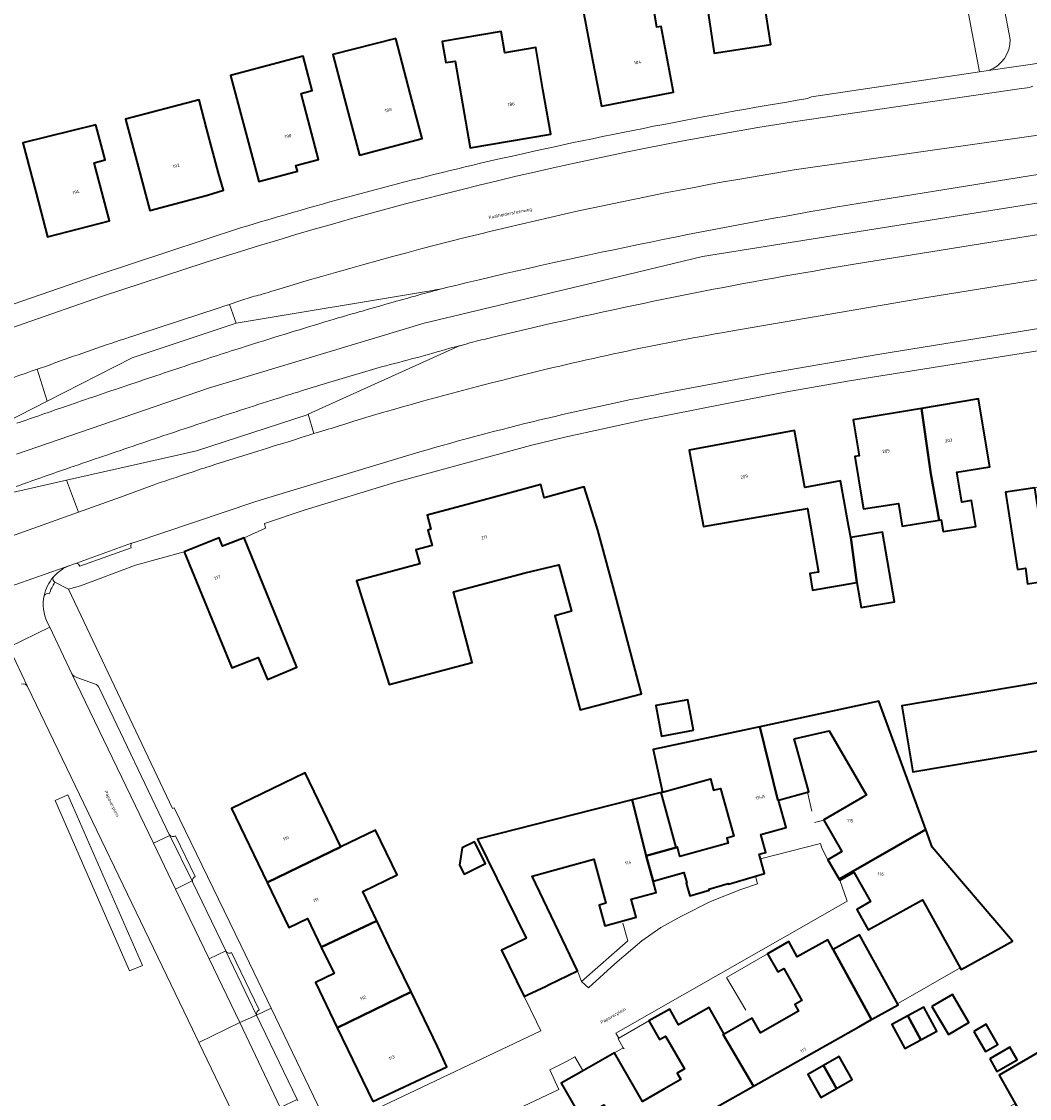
# Model space of a CAD drawing. Header units: metres. Extents: x 197700 to 204338, y 317132 to 325229.
# Tile 281 of 656: x 200141 to 200252, y 319517 to 319636. Entities that reach past the tile are written whole.
import ezdxf
from ezdxf.enums import TextEntityAlignment as Align

# ---------------------------------------------------------------- set-up
doc = ezdxf.new("R2010")
doc.units = ezdxf.units.M
for name, color, linetype, lineweight in [('B-WE-GR-BEPLANTING_CULTUUR_HEESTERS-GV', 90, 'Continuous', 18), ('B-WE-GR-GRAS-GV', 60, 'Continuous', 13), ('B-WE-IE-TERREINAFSCHEIDING_KUNSTMATIG_HEKWERK-G', 20, 'IE-TERREINAFSCHEIDING-KUNSTMATIG', 18), ('B-WE-IE-TERREINAFSCHEIDING_KUNSTMATIG_MUUR-G', 90, 'IE-TERREINAFSCHEIDING-KUNSTMATIG-DICHT', 18), ('B-WE-OG-BEBOUWING-GV', 7, 'Continuous', 35), ('B-WE-OG-BEBOUWING-T18', 10, 'Continuous', 18), ('B-WE-OG-TERREIN_CULTUURSCHEIDING-GV', 7, 'Continuous', 18), ('B-WE-OG-TERREIN_ERF-GV', 7, 'Continuous', 18), ('B-WE-OG-TOPOGRAFIE-T18', 10, 'Continuous', 18), ('B-WE-VH-VERHARDING_ASFALT-GV', 252, 'Continuous', 18), ('B-WE-VH-VERHARDING_BETONSTRAATSTEEN-GV', 252, 'Continuous', 18), ('B-WE-VH-VERHARDING_OPEN-GV', 252, 'Continuous', 18), ('B-WE-VH-VERHARDING_TEGEL-GV', 252, 'Continuous', 18)]:
    doc.layers.add(name, color=color, linetype=linetype, lineweight=lineweight)
doc.styles.add('NLCS-ISO-M200-T18', font='NLCS-ISO.ttf', dxfattribs={"height": 0.36})
doc.linetypes.add('IE-TERREINAFSCHEIDING-KUNSTMATIG', pattern='A,4,[82,NLCS.SHX,S=0.75,R=90,X=0,Y=0],4,-2', length=10)
doc.linetypes.add('IE-TERREINAFSCHEIDING-KUNSTMATIG-DICHT', pattern='A,8,-1,[82,NLCS.SHX,S=0.75,R=90,X=0,Y=0],-1', length=10)

msp = doc.modelspace()

# ---------------------------------------------------------------- linework, layer by layer
at = {"layer": 'B-WE-GR-BEPLANTING_CULTUUR_HEESTERS-GV'}
msp.add_lwpolyline([(200144.292, 319550.347), (200152.541, 319531.505), (200153.959, 319532.127), (200145.711, 319550.968)], close=True, dxfattribs=at)
at = {"layer": 'B-WE-GR-GRAS-GV'}
msp.add_lwpolyline([(200141.265, 319562.951, 0.3728049), (200140.591, 319563.212)], format="xyb", dxfattribs=at)
msp.add_lwpolyline([(200190.462, 319460.612), (200188.767, 319464.136), (200179.701, 319482.993), (200170.839, 319501.457), (200160.179, 319523.616), (200159.478, 319525.074), (200141.265, 319562.951)], dxfattribs=at)
msp.add_lwpolyline([(200144.292, 319550.347), (200145.711, 319550.968), (200153.959, 319532.127), (200152.541, 319531.505)], close=True, dxfattribs=at)
at = {"layer": 'B-WE-IE-TERREINAFSCHEIDING_KUNSTMATIG_HEKWERK-G'}
msp.add_lwpolyline([(200242.865, 319649.982), (200246.489, 319630.886)], dxfattribs=at)
at = {"layer": 'B-WE-IE-TERREINAFSCHEIDING_KUNSTMATIG_MUUR-G'}
for points in [[(200211.302, 319551.234), (200211.437, 319551.271)], [(200227.459, 319551.256), (200227.935, 319549.158)], [(200228.254, 319547.905), (200229.293, 319548.168)], [(200202.477, 319530.339), (200207.601, 319534.829), (200207.069, 319536.801)], [(200223.062, 319533.413), (200218.515, 319530.797), (200220.642, 319527.168)], [(200244.339, 319531.867), (200237.535, 319527.948)], [(200209.93, 319525.982), (200206.624, 319524.084)], [(200206.624, 319524.084), (200206.532, 319524.023), (200207.113, 319523.017)], [(200207.113, 319523.017), (200207.188, 319522.887)]]:
    msp.add_lwpolyline(points, dxfattribs=at)
at = {"layer": 'B-WE-OG-BEBOUWING-GV'}
for points in [[(200216.404, 319637.905), (200217.171, 319632.964), (200223.405, 319633.933), (200222.637, 319638.874), (200221.514, 319646.1), (200215.285, 319645.112)], [(200202.602, 319638.07), (200203.759, 319632.025), (200204.699, 319627.114), (200212.674, 319628.64), (200211.734, 319633.551), (200211.281, 319635.915), (200210.814, 319635.838), (200210.235, 319639.334)], [(200181.961, 319634.595), (200175, 319632.82), (200176.66, 319626.524), (200177.935, 319621.689), (200184.879, 319623.52), (200183.605, 319628.355)], [(200189.349, 319627.404), (200190.199, 319622.477), (200199.083, 319624.011), (200198.233, 319628.938), (200197.434, 319633.567), (200194.002, 319632.998), (200193.617, 319635.347), (200187.092, 319634.264), (200187.477, 319631.916), (200188.54, 319632.092)], [(200165.524, 319623.611), (200166.808, 319618.779), (200171.08, 319619.914), (200170.921, 319620.532), (200173.435, 319621.213), (200171.512, 319628.512), (200172.715, 319628.85), (200171.725, 319632.619), (200163.697, 319630.486)], [(200162.36, 319619.679), (200161.092, 319624.504), (200160.222, 319627.813), (200152.081, 319625.672), (200153.474, 319620.415), (200154.755, 319615.582), (200161.155, 319617.279), (200162.918, 319617.803)], [(200148.811, 319625.036), (200140.728, 319623.056), (200142.193, 319617.477), (200143.463, 319612.641), (200150.302, 319614.437), (200148.621, 319620.84), (200149.83, 319621.158)], [(200247.178, 319589.85), (200246.358, 319594.746), (200240.058, 319593.691), (200241.113, 319586.476), (200242.016, 319581.332), (200242.254, 319581.37), (200242.463, 319580.071), (200246.074, 319580.653), (200245.613, 319583.511), (200244.528, 319583.336), (200243.993, 319586.655), (200247.616, 319587.239)], [(200233.531, 319583.443), (200233.676, 319582.574), (200237.526, 319583.196), (200237.933, 319580.673), (200242.016, 319581.332), (200241.113, 319586.476), (200240.058, 319593.691), (200232.526, 319592.429), (200233.19, 319588.462), (200232.705, 319588.374)], [(200232.925, 319574.441), (200232.261, 319579.423), (200232.015, 319580.763), (200231.109, 319585.68), (200227.172, 319584.955), (200226.025, 319591.264), (200214.4, 319589.067), (200215.328, 319584.154), (200215.991, 319580.642), (200219.977, 319581.326), (200227.484, 319582.612), (200228.688, 319575.593), (200227.712, 319575.426), (200228.025, 319573.6)], [(200206.36, 319572.612), (200204.296, 319580.247), (200202.778, 319585.011), (200198.368, 319583.82), (200197.977, 319585.268), (200194.346, 319584.288), (200190.269, 319583.188), (200185.425, 319581.88), (200185.842, 319580.335), (200185.514, 319580.247), (200185.979, 319578.522), (200184.192, 319578.04), (200184.601, 319576.525), (200177.635, 319574.647), (200181.228, 319563.155), (200190.386, 319565.592), (200188.323, 319573.424), (200196.248, 319575.504), (200199.99, 319576.404), (200201.376, 319571.268), (200199.524, 319570.772), (200202.35, 319560.368), (200209.104, 319562.129)], [(200250.673, 319575.888), (200251.566, 319576.031), (200251.809, 319574.29), (200254.194, 319574.661), (200252.596, 319584.925), (200249.346, 319584.42)], [(200232.261, 319579.423), (200232.925, 319574.441), (200233.398, 319571.678), (200234.88, 319571.932), (200237.092, 319572.311), (200235.769, 319580.025)], [(200158.559, 319577.843), (200163.839, 319565.019), (200166.741, 319566.153), (200167.793, 319563.71), (200171.036, 319565.106), (200165.185, 319579.388), (200162.821, 319578.473), (200162.432, 319579.386)], [(200257.264, 319556.573), (200256.045, 319563.866), (200237.888, 319560.83), (200239.108, 319553.537)], [(200214.863, 319558.11), (200214.255, 319561.488), (200210.708, 319560.85), (200211.315, 319557.473)], [(200226.014, 319557.158), (200229.877, 319558.067), (200233.989, 319550.925), (200233.602, 319550.703), (200229.265, 319548.216), (200229.293, 319548.168), (200231.283, 319544.696), (200229.731, 319543.806), (200230.958, 319541.666), (200240.541, 319547.162), (200235.347, 319561.315), (200222.186, 319558.508), (200224.204, 319550.371), (200224.282, 319550.392), (200227.459, 319551.256), (200227.609, 319551.297), (200226.295, 319556.124)], [(200222.271, 319543.902), (200222.132, 319544.408), (200222.865, 319544.609), (200222.321, 319546.586), (200225.108, 319547.352), (200224.282, 319550.392), (200224.204, 319550.371), (200222.186, 319558.508), (200210.429, 319556.001), (200211.437, 319551.271), (200216.75, 319552.731), (200217.094, 319551.477), (200217.866, 319551.689), (200219.314, 319546.414), (200218.543, 319546.203), (200218.702, 319545.624), (200213.369, 319544.16), (200213.086, 319545.191), (200212.97, 319545.159), (200209.643, 319544.245), (200210.414, 319541.44), (200213.81, 319542.373), (200214.15, 319541.249), (200214.044, 319541.217), (200214.472, 319539.8), (200216.607, 319540.444), (200216.575, 319540.549), (200218.71, 319541.193), (200218.742, 319541.088), (200221.72, 319541.987), (200222.715, 319542.287)], [(200167.744, 319541.296), (200175.889, 319545.243), (200171.945, 319553.391), (200168.304, 319551.633), (200163.801, 319549.458)], [(200209.643, 319544.245), (200212.97, 319545.159), (200211.302, 319551.234), (200208.104, 319550.421)], [(200196.536, 319528.865), (200198.573, 319529.843), (200198.834, 319529.968), (200202.051, 319531.513), (200197.023, 319541.985), (200203.859, 319543.862), (200205.196, 319538.993), (200204.425, 319538.781), (200205.053, 319536.494), (200208.524, 319537.447), (200207.979, 319539.433), (200210.756, 319540.196), (200210.414, 319541.44), (200209.643, 319544.245), (200208.104, 319550.421), (200191.01, 319546.078), (200196.387, 319535.116), (200196.265, 319535.058), (200193.915, 319533.93), (200193.64, 319533.798), (200196.151, 319528.68)], [(200175.889, 319545.243), (200167.744, 319541.296), (200170.144, 319536.327), (200172.197, 319537.318), (200173.73, 319534.15), (200179.849, 319537.062), (200178.318, 319540.28), (200182.125, 319542.123), (200179.726, 319547.078)], [(200244.339, 319531.867), (200244.451, 319531.665), (200248.865, 319534.103), (200250.122, 319534.798), (200241.266, 319545.186), (200240.541, 319547.162), (200230.958, 319541.666), (200231.038, 319541.527), (200232.586, 319542.415), (200234.43, 319539.199), (200232.921, 319538.305), (200234.174, 319536.038), (200240.195, 319539.366)], [(200189.013, 319543.193), (200189.509, 319542.195), (200191.874, 319543.37), (200190.672, 319545.791), (200189.305, 319545.111)], [(200179.849, 319537.062), (200173.73, 319534.15), (200175.148, 319531.221), (200173.074, 319530.233), (200175.49, 319525.223), (200183.646, 319529.217), (200181.247, 319534.173)], [(200221.51, 319518.774), (200233.14, 319525.343), (200234.547, 319526.127), (200230.292, 319533.886), (200229.702, 319534.946), (200226.319, 319533.062), (200225.399, 319534.752), (200223.062, 319533.413), (200224.192, 319531.416), (200224.843, 319531.785), (200226.858, 319528.227), (200226.077, 319527.785), (200226.494, 319527.047), (200222.285, 319524.663), (200221.362, 319526.295), (200218.255, 319524.535), (200218.15, 319524.473)], [(200230.292, 319533.886), (200234.547, 319526.127), (200237.508, 319527.775), (200233.204, 319535.507)], [(200179.423, 319517.067), (200187.604, 319520.924), (200186.57, 319523.175), (200183.646, 319529.217), (200175.49, 319525.223)], [(200241.232, 319527.592), (200243.04, 319524.49), (200245.31, 319525.813), (200243.502, 319528.915)], [(200221.51, 319518.774), (200218.15, 319524.473), (200218.255, 319524.535), (200216.594, 319527.468), (200213.221, 319525.569), (200212.253, 319527.291), (200209.93, 319525.982), (200211.113, 319523.927), (200211.768, 319524.304), (200213.859, 319520.674), (200213.071, 319520.221), (200213.474, 319519.521), (200211.576, 319518.428), (200209.232, 319517.079), (200206.135, 319522.458), (200202.772, 319520.535), (200200.247, 319519.091), (200202.44, 319515.258), (200204.964, 319516.703), (200208.109, 319511.205)], [(200239.996, 319523.905), (200241.765, 319524.863), (200240.33, 319527.515), (200238.562, 319526.558)], [(200238.562, 319526.558), (200236.793, 319525.601), (200238.228, 319522.948), (200239.996, 319523.905)], [(200245.872, 319524.833), (200247.146, 319522.614), (200248.496, 319523.388), (200247.221, 319525.608)], [(200262.583, 319513.632), (200260.072, 319517.955), (200258.122, 319521.312), (200256.305, 319524.44), (200248.651, 319519.994), (200250.442, 319516.873), (200254.873, 319509.154)], [(200247.611, 319521.805), (200248.418, 319520.398), (200250.635, 319521.671), (200249.828, 319523.078)], [(200230.688, 319518.517), (200232.422, 319519.508), (200230.971, 319522.045), (200229.237, 319521.054)], [(200229.237, 319521.054), (200227.503, 319520.062), (200228.954, 319517.526), (200230.688, 319518.517)]]:
    msp.add_lwpolyline(points, close=True, dxfattribs=at)
at = {"layer": 'B-WE-OG-TERREIN_CULTUURSCHEIDING-GV'}
for points in [[(200233.304, 319616.381), (200340.805, 319633.726), (200340.369, 319636.293), (200225.997, 319620.053), (200219.766, 319619.008)], [(200342.545, 319622.335), (200341.725, 319627.202), (200320.566, 319623.783), (200232.646, 319609.62)], [(200218.771, 319602.183), (200240.647, 319605.968), (200294.112, 319614.579), (200305.526, 319616.413), (200320.629, 319618.853), (200331.709, 319620.643), (200342.545, 319622.335)], [(200186.837, 319606.884), (200187.023, 319606.923), (200187.208, 319606.963), (200187.544, 319607.038), (200187.88, 319607.115)], [(200188.86, 319607.356), (200189.838, 319607.603)], [(200164.278, 319605.436), (200163.588, 319605.195), (200164.305, 319603.099), (200185.796, 319606.686)], [(200166.096, 319606.019), (200165.635, 319605.868), (200165.173, 319605.719)], [(200169.048, 319606.882), (200168.136, 319606.611)], [(200197.205, 319602.63), (200192.706, 319601.566), (200191.726, 319601.318)], [(200189.441, 319600.721), (200188.817, 319600.519), (200172.275, 319593.042), (200172.909, 319590.902), (200174.143, 319591.283)], [(200133.729, 319594.973), (200124.125, 319591.477), (200125.741, 319586.878), (200133.657, 319589.798), (200135.554, 319590.462), (200143.427, 319594.495), (200142.312, 319598.026), (200141.637, 319597.793), (200141.089, 319597.601)], [(200176.782, 319592.093), (200177.201, 319592.232)]]:
    msp.add_lwpolyline(points, dxfattribs=at)
for points in [[(200219.766, 319619.008, 0.0295441), (200169.048, 319606.882)], [(200189.838, 319607.603, -0.0168326), (200233.304, 319616.381)], [(200232.646, 319609.62, 0.0167487), (200197.205, 319602.63)], [(200187.88, 319607.115, 0.0052843), (200188.86, 319607.356)], [(200167.022, 319606.257, 0.0152234), (200166.096, 319606.019)], [(200168.136, 319606.611, -0.0145999), (200167.022, 319606.257)], [(200185.796, 319606.686, -0.0082984), (200186.837, 319606.884)], [(200165.173, 319605.719, 0.0074315), (200164.278, 319605.436)], [(200191.726, 319601.318, 0.0222847), (200189.441, 319600.721)], [(200194.897, 319597.104, -0.0192289), (200218.771, 319602.183)], [(200141.089, 319597.601, -0.0058888), (200139.519, 319597.038)], [(200177.201, 319592.232, -0.0139054), (200194.897, 319597.104)], [(200174.143, 319591.283, 0.004742), (200176.782, 319592.093)]]:
    msp.add_lwpolyline(points, format="xyb", dxfattribs=at)
msp.add_lwpolyline([(200132.86, 319582.566), (200127.555, 319580.584), (200129.237, 319575.921), (200146.882, 319582.221), (200145.558, 319585.751), (200135.352, 319583.436), (200134.104, 319583.005)], close=True, dxfattribs=at)
at = {"layer": 'B-WE-OG-TERREIN_ERF-GV'}
for points in [[(200249.89, 319634.469), (200243.507, 319667.92), (200236.316, 319698.033), (200234.336, 319705), (200231.825, 319711.119), (200228.35, 319718.522), (200205.654, 319766.867), (200203.085, 319772.34), (200198.38, 319780.34), (200194.016, 319785.896), (200189.897, 319790.665), (200132.483, 319853.581)], [(200227.464, 319627.936), (200227.912, 319628.149), (200246.489, 319630.886), (200247.49, 319631.033)], [(200068.207, 319596.779), (200072.517, 319597.507), (200072.68, 319597.535), (200072.553, 319598.29), (200076.362, 319598.933), (200077.445, 319592.522), (200079.765, 319593.287), (200081.075, 319589.551), (200082.729, 319584.832), (200133.667, 319603.133), (200148.728, 319608.363), (200164.784, 319613.633)], [(200270.298, 319602.81), (200232.129, 319596.725), (200225.198, 319595.537), (200218.198, 319594.152), (200209.428, 319592.427), (200200.648, 319590.504), (200196.839, 319589.604), (200181.97, 319585.545), (200171.841, 319582.45), (200167.447, 319580.98), (200167.542, 319580.438), (200165.185, 319579.388), (200171.036, 319565.106), (200167.793, 319563.71), (200166.741, 319566.153), (200163.839, 319565.019), (200158.559, 319577.843), (200153.199, 319576.355), (200147.098, 319574.079), (200145.779, 319573.701), (200157.267, 319549.452), (200157.473, 319549.531), (200164.828, 319534.365), (200168.191, 319527.382), (200174.747, 319513.766)], [(200179.835, 319516.259), (200197.977, 319524.878), (200197.501, 319525.867), (200196.151, 319528.68), (200193.64, 319533.798), (200193.915, 319533.93), (200196.265, 319535.058), (200196.387, 319535.116), (200191.01, 319546.078), (200208.104, 319550.421), (200211.302, 319551.234), (200212.97, 319545.159), (200213.086, 319545.191), (200213.369, 319544.16), (200218.702, 319545.624), (200218.543, 319546.203), (200219.314, 319546.414), (200217.866, 319551.689), (200217.094, 319551.477), (200216.75, 319552.731), (200211.437, 319551.271), (200210.429, 319556.001), (200222.186, 319558.508), (200235.347, 319561.315), (200240.541, 319547.162), (200241.266, 319545.186), (200250.122, 319534.798), (200248.865, 319534.103), (200244.451, 319531.665), (200244.339, 319531.867), (200240.195, 319539.366), (200234.174, 319536.038), (200232.921, 319538.305), (200234.43, 319539.199), (200232.586, 319542.415), (200231.038, 319541.527), (200231.871, 319539.212), (200228.402, 319537.232), (200206.277, 319524.638), (200206.624, 319524.084), (200206.532, 319524.023), (200207.113, 319523.017), (200206.135, 319522.458), (200209.232, 319517.079), (200211.576, 319518.428), (200213.474, 319519.521), (200213.071, 319520.221), (200213.859, 319520.674), (200211.768, 319524.304), (200211.113, 319523.927), (200209.93, 319525.982), (200212.253, 319527.291), (200213.221, 319525.569), (200216.594, 319527.468), (200218.255, 319524.535), (200221.362, 319526.295), (200222.285, 319524.663), (200226.494, 319527.047), (200226.077, 319527.785), (200226.858, 319528.227), (200224.843, 319531.785), (200224.192, 319531.416), (200223.062, 319533.413), (200225.399, 319534.752), (200226.319, 319533.062), (200229.702, 319534.946), (200230.292, 319533.886), (200233.204, 319535.507), (200237.508, 319527.775), (200234.547, 319526.127), (200233.14, 319525.343)], [(200233.14, 319525.343), (200221.51, 319518.774), (200208.109, 319511.205), (200204.964, 319516.703), (200202.44, 319515.258), (200200.247, 319519.091), (200202.772, 319520.535), (200202.632, 319520.489), (200201.749, 319522.03), (200200.838, 319521.5), (200198.978, 319520.572), (200199.996, 319518.4), (200183.018, 319510.421), (200180.778, 319509.333), (200179.831, 319511.237), (200176.713, 319509.688), (200184.407, 319493.714), (200192.366, 319477.162), (200196.992, 319467.527), (200201.881, 319470.107), (200201.812, 319470.155), (200223.126, 319481.595)]]:
    msp.add_lwpolyline(points, dxfattribs=at)
for points in [[(200222.637, 319638.874), (200223.405, 319633.933), (200217.171, 319632.964), (200216.404, 319637.905), (200215.285, 319645.112), (200221.514, 319646.1)], [(200203.759, 319632.025), (200202.602, 319638.07), (200210.235, 319639.334), (200210.814, 319635.838), (200211.281, 319635.915), (200211.734, 319633.551), (200212.674, 319628.64), (200204.699, 319627.114)], [(200175, 319632.82), (200181.961, 319634.595), (200183.605, 319628.355), (200184.879, 319623.52), (200177.935, 319621.689), (200176.66, 319626.524)], [(200198.233, 319628.938), (200199.083, 319624.011), (200190.199, 319622.477), (200189.349, 319627.404), (200188.54, 319632.092), (200187.477, 319631.916), (200187.092, 319634.264), (200193.617, 319635.347), (200194.002, 319632.998), (200197.434, 319633.567)], [(200171.725, 319632.619), (200172.715, 319628.85), (200171.512, 319628.512), (200173.435, 319621.213), (200170.921, 319620.532), (200171.08, 319619.914), (200166.808, 319618.779), (200165.524, 319623.611), (200163.697, 319630.486)], [(200161.092, 319624.504), (200162.36, 319619.679), (200162.918, 319617.803), (200161.155, 319617.279), (200154.755, 319615.582), (200153.474, 319620.415), (200152.081, 319625.672), (200160.222, 319627.813)], [(200140.728, 319623.056), (200148.811, 319625.036), (200149.83, 319621.158), (200148.621, 319620.84), (200150.302, 319614.437), (200143.463, 319612.641), (200142.193, 319617.477)], [(200240.058, 319593.691), (200246.358, 319594.746), (200247.178, 319589.85), (200247.616, 319587.239), (200243.993, 319586.655), (200244.528, 319583.336), (200245.613, 319583.511), (200246.074, 319580.653), (200242.463, 319580.071), (200242.254, 319581.37), (200242.016, 319581.332), (200237.933, 319580.673), (200237.526, 319583.196), (200233.676, 319582.574), (200233.531, 319583.443), (200232.705, 319588.374), (200233.19, 319588.462), (200232.526, 319592.429)], [(200215.991, 319580.642), (200215.328, 319584.154), (200214.4, 319589.067), (200226.025, 319591.264), (200227.172, 319584.955), (200231.109, 319585.68), (200232.015, 319580.763), (200232.261, 319579.423), (200235.769, 319580.025), (200237.092, 319572.311), (200234.88, 319571.932), (200233.398, 319571.678), (200232.925, 319574.441), (200228.025, 319573.6), (200227.712, 319575.426), (200228.688, 319575.593), (200227.484, 319582.612), (200219.977, 319581.326)], [(200204.296, 319580.247), (200206.36, 319572.612), (200209.104, 319562.129), (200202.35, 319560.368), (200199.524, 319570.772), (200201.376, 319571.268), (200199.99, 319576.404), (200196.248, 319575.504), (200188.323, 319573.424), (200190.386, 319565.592), (200181.228, 319563.155), (200177.635, 319574.647), (200184.601, 319576.525), (200184.192, 319578.04), (200185.979, 319578.522), (200185.514, 319580.247), (200185.842, 319580.335), (200185.425, 319581.88), (200190.269, 319583.188), (200194.346, 319584.288), (200197.977, 319585.268), (200198.368, 319583.82), (200202.778, 319585.011)], [(200252.596, 319584.925), (200255.847, 319585.431), (200257.444, 319575.167), (200254.328, 319574.682), (200254.194, 319574.661), (200251.809, 319574.29), (200251.566, 319576.031), (200250.673, 319575.888), (200249.346, 319584.42)], [(200257.264, 319556.573), (200239.108, 319553.537), (200237.888, 319560.83), (200256.045, 319563.866)], [(200214.863, 319558.11), (200211.315, 319557.473), (200210.708, 319560.85), (200214.255, 319561.488)], [(200233.989, 319550.925), (200229.877, 319558.067), (200226.014, 319557.158), (200226.295, 319556.124), (200227.609, 319551.297), (200227.459, 319551.256), (200224.282, 319550.392), (200225.108, 319547.352), (200222.321, 319546.586), (200222.865, 319544.609), (200222.132, 319544.408), (200222.271, 319543.902), (200228.916, 319545.613), (200229.057, 319545.075), (200229.731, 319543.806), (200231.283, 319544.696), (200229.293, 319548.168), (200229.265, 319548.216), (200233.602, 319550.703)], [(200167.744, 319541.296), (200163.801, 319549.458), (200168.304, 319551.633), (200171.945, 319553.391), (200175.889, 319545.243), (200179.726, 319547.078), (200182.125, 319542.123), (200178.318, 319540.28), (200179.849, 319537.062), (200181.247, 319534.173), (200183.646, 319529.217), (200186.57, 319523.175), (200187.604, 319520.924), (200179.423, 319517.067), (200175.49, 319525.223), (200173.074, 319530.233), (200175.148, 319531.221), (200173.73, 319534.15), (200172.197, 319537.318), (200170.144, 319536.327)], [(200189.305, 319545.111), (200190.672, 319545.791), (200191.874, 319543.37), (200189.509, 319542.195), (200189.013, 319543.193)], [(200202.051, 319531.513), (200202.477, 319530.339), (200203.267, 319529.638), (200206.158, 319532.295), (200209.141, 319534.85), (200211.271, 319536.31), (200213.529, 319537.563), (200216.738, 319539.19), (200220.087, 319540.512), (200221.939, 319541.138), (200221.72, 319541.987), (200218.742, 319541.088), (200218.71, 319541.193), (200216.575, 319540.549), (200216.607, 319540.444), (200214.472, 319539.8), (200214.044, 319541.217), (200214.15, 319541.249), (200213.81, 319542.373), (200210.414, 319541.44), (200210.756, 319540.196), (200207.979, 319539.433), (200208.524, 319537.447), (200205.053, 319536.494), (200204.425, 319538.781), (200205.196, 319538.993), (200203.859, 319543.862), (200197.023, 319541.985)], [(200241.232, 319527.592), (200243.502, 319528.915), (200245.31, 319525.813), (200243.04, 319524.49)], [(200239.996, 319523.905), (200238.228, 319522.948), (200236.793, 319525.601), (200238.562, 319526.558), (200240.33, 319527.515), (200241.765, 319524.863)], [(200245.872, 319524.833), (200247.221, 319525.608), (200248.496, 319523.388), (200247.146, 319522.614)], [(200262.583, 319513.632), (200254.873, 319509.154), (200250.253, 319506.47), (200245.387, 319503.644), (200240.584, 319500.853), (200236.005, 319498.194), (200231.4, 319495.519), (200226.749, 319492.817), (200219.061, 319488.351), (200216.551, 319492.671), (200214.599, 319496.031), (200222.342, 319500.633), (200226.958, 319503.301), (200231.546, 319505.953), (200236.174, 319508.628), (200240.929, 319511.376), (200245.816, 319514.2), (200247.646, 319515.257), (200250.442, 319516.873), (200248.651, 319519.994), (200256.305, 319524.44), (200258.122, 319521.312), (200260.072, 319517.955)], [(200247.611, 319521.805), (200249.828, 319523.078), (200250.635, 319521.671), (200248.418, 319520.398)], [(200230.688, 319518.517), (200228.954, 319517.526), (200227.503, 319520.062), (200229.237, 319521.054), (200230.971, 319522.045), (200232.422, 319519.508)]]:
    msp.add_lwpolyline(points, close=True, dxfattribs=at)
for points in [[(200247.49, 319631.033, 0.315598), (200249.89, 319634.469)], [(200191.316, 319620.785, -0.0159719), (200227.464, 319627.936)], [(200164.784, 319613.633, -0.0156968), (200191.316, 319620.785)]]:
    msp.add_lwpolyline(points, format="xyb", dxfattribs=at)
at = {"layer": 'B-WE-VH-VERHARDING_ASFALT-GV'}
for points in [[(200463.563, 319655.072), (200434.872, 319650.068), (200416.589, 319646.88), (200343.594, 319634.21), (200340.805, 319633.726), (200233.304, 319616.381)], [(200219.766, 319619.008), (200225.997, 319620.053), (200340.369, 319636.293), (200343.24, 319636.701), (200408.042, 319647.027), (200427.287, 319650.155)], [(200232.646, 319609.62), (200320.566, 319623.783), (200341.725, 319627.202), (200343.64, 319627.488), (200348.381, 319628.273), (200428.421, 319639.024), (200433.142, 319639.893), (200469.957, 319646.056)], [(200341.97, 319630.611), (200215.874, 319610.488), (200205.622, 319608.026), (200185.095, 319603.1), (200161.264, 319595.929), (200140.044, 319588.622)], [(200140.044, 319588.622), (200161.264, 319595.929), (200185.095, 319603.1), (200205.622, 319608.026), (200215.874, 319610.488), (200341.97, 319630.611)], [(200251.128, 319629.038), (200226.141, 319625.423)], [(200211.317, 319595.33), (200223.269, 319597.603), (200235.261, 319599.668), (200294.979, 319609.301), (200297.928, 319609.762), (200313.615, 319612.331), (200321.278, 319613.585), (200320.629, 319618.853), (200305.526, 319616.413), (200294.112, 319614.579), (200240.647, 319605.968), (200218.771, 319602.183)], [(200160.889, 319609.81), (200149.442, 319606.045), (200140.766, 319603.042), (200009.119, 319556.045), (199992.74, 319550.238)], [(200187.88, 319607.115), (200187.544, 319607.038), (200187.208, 319606.963)], [(200189.838, 319607.603), (200188.86, 319607.356)], [(200165.173, 319605.719), (200165.635, 319605.868), (200166.096, 319606.019)], [(200168.136, 319606.611), (200169.048, 319606.882)], [(200151.5, 319601.228), (200151.792, 319601.324), (200152.137, 319601.436), (200152.517, 319601.563), (200152.897, 319601.692), (200153.778, 319601.986), (200162.331, 319604.766), (200162.96, 319604.979), (200163.588, 319605.195), (200164.278, 319605.436)], [(200191.726, 319601.318), (200192.706, 319601.566), (200197.205, 319602.63)], [(200188.4, 319600.473), (200189.441, 319600.721)], [(200141.089, 319597.601), (200141.637, 319597.793), (200142.312, 319598.026)], [(200177.201, 319592.232), (200176.782, 319592.093)], [(200174.143, 319591.283), (200172.909, 319590.902), (200172.452, 319590.76), (200171.494, 319590.46), (200170.536, 319590.158), (200169.584, 319589.864), (200168.632, 319589.573), (200167.676, 319589.274), (200166.722, 319588.972), (200161.971, 319587.473)], [(200022.306, 319542.818), (199996.832, 319533.708), (199998.394, 319534.133), (200000, 319534.338), (200000.877, 319534.355), (200001.753, 319534.309), (200014.67, 319533.108), (200018.32, 319532.448), (200022.018, 319532.047), (200124.902, 319568.915), (200126.232, 319569.378), (200132.477, 319571.604), (200145.927, 319576.326), (200146.666, 319576.592), (200152.764, 319578.782), (200153.024, 319578.876), (200166.38, 319583.372), (200167.453, 319583.704), (200184.623, 319588.886)], [(200159.568, 319586.691), (200158.5, 319586.335), (200157.942, 319586.149)], [(200155.905, 319585.487), (200155.519, 319585.354), (200155.134, 319585.219), (200154.621, 319585.036), (200151.528, 319583.88), (200146.882, 319582.221), (200129.237, 319575.921), (200128.314, 319575.591), (200090.857, 319562.218), (200088.819, 319561.49), (200024.579, 319538.554)]]:
    msp.add_lwpolyline(points, dxfattribs=at)
for points in [[(200252.375, 319629.301, -0.0557293), (200251.128, 319629.038)], [(200226.141, 319625.423, 0.0381529), (200160.889, 319609.81)], [(200169.048, 319606.882, -0.0295441), (200219.766, 319619.008)], [(200233.304, 319616.381, 0.0168326), (200189.838, 319607.603)], [(200197.205, 319602.63, -0.0167487), (200232.646, 319609.62)], [(200188.86, 319607.356, -0.0052843), (200187.88, 319607.115)], [(200166.096, 319606.019, -0.0152234), (200167.022, 319606.257)], [(200167.022, 319606.257, 0.0145999), (200168.136, 319606.611)], [(200187.208, 319606.963, 0.0027008), (200181.668, 319605.432)], [(200164.278, 319605.436, -0.0074315), (200165.173, 319605.719)], [(200181.668, 319605.432, 0.0012053), (200178.381, 319604.492)], [(200178.381, 319604.492, 0.0024588), (200174.68, 319603.411)], [(200174.68, 319603.411, 0.001753), (200170.184, 319602.047)], [(200143.244, 319598.337, -0.0067545), (200151.5, 319601.228)], [(200170.184, 319602.047, 0.0022157), (200165.685, 319600.647)], [(200189.441, 319600.721, -0.0222847), (200191.726, 319601.318)], [(200218.771, 319602.183, 0.0192289), (200194.897, 319597.104)], [(200165.685, 319600.647, 0.002369), (200159.593, 319598.679)], [(200180.877, 319598.415, 0.0097268), (200188.4, 319600.473)], [(200139.519, 319597.038, 0.0058888), (200141.089, 319597.601)], [(200142.312, 319598.026, -0.0035407), (200143.244, 319598.337)], [(200159.593, 319598.679, 0.001384), (200152.225, 319596.215)], [(200174.929, 319596.668, -0.004233), (200180.877, 319598.415)], [(200168.163, 319594.571, -0.0039752), (200174.929, 319596.668)], [(200194.897, 319597.104, 0.0139054), (200177.201, 319592.232)], [(200152.225, 319596.215, 0.0019363), (200145.577, 319593.956)], [(200184.623, 319588.886, -0.0229458), (200211.317, 319595.33)], [(200160.447, 319592.056, -0.0037793), (200168.163, 319594.571)], [(200145.577, 319593.956, 0.0007065), (200140.088, 319592.044)], [(200152.934, 319589.527, -0.0025533), (200160.447, 319592.056)], [(200176.782, 319592.093, -0.004742), (200174.143, 319591.283)], [(200145.471, 319586.988, -0.000723), (200152.934, 319589.527)], [(200140.008, 319585.063, -0.002078), (200145.471, 319586.988)], [(200161.971, 319587.473, 0.0091179), (200159.568, 319586.691)], [(200157.942, 319586.149, -0.0019204), (200155.905, 319585.487)]]:
    msp.add_lwpolyline(points, format="xyb", dxfattribs=at)
at = {"layer": 'B-WE-VH-VERHARDING_BETONSTRAATSTEEN-GV'}
for points in [[(200185.796, 319606.686), (200164.305, 319603.099), (200164.19, 319603.08), (200152.806, 319599.299), (200143.427, 319594.495), (200135.554, 319590.462), (200136.333, 319590.728)], [(200187.208, 319606.963), (200187.023, 319606.923), (200186.837, 319606.884)], [(200157.817, 319588.531), (200159.933, 319589.011), (200172.26, 319593.035), (200172.275, 319593.042), (200188.817, 319600.519), (200189.441, 319600.721), (200188.4, 319600.473)], [(200136.131, 319583.717), (200135.352, 319583.436), (200145.558, 319585.751), (200157.817, 319588.531)], [(200152.764, 319578.782), (200146.666, 319576.592)], [(200147.031, 319576.238), (200152.693, 319578.279)], [(200145.927, 319576.326), (200132.477, 319571.604)], [(200138.385, 319568.937), (200139.184, 319567.282), (200143.701, 319569.509), (200143.441, 319570.074)], [(200141.265, 319562.951), (200139.995, 319565.592)], [(200146.151, 319564.351), (200155.167, 319545.625)], [(200148.646, 319563.24), (200146.72, 319563.951)], [(200155.167, 319545.625), (200156.975, 319546.484), (200156.918, 319546.6), (200149.216, 319562.719)], [(200156.918, 319546.6), (200156.975, 319546.484), (200159.439, 319541.46), (200159.488, 319541.36)], [(200159.793, 319541.941), (200157.615, 319546.449)], [(200163.18, 319533.678), (200166.576, 319526.607)], [(200166.85, 319527.221), (200163.816, 319533.549)], [(200192.608, 319467.719), (200191.933, 319469.079), (200188.684, 319475.852), (200184.255, 319485.084), (200180.993, 319491.883), (200176.331, 319501.612), (200174.141, 319506.095), (200173.403, 319507.633), (200171.073, 319512.485), (200171.052, 319512.529), (200169.193, 319516.415), (200164.706, 319525.794), (200160.179, 319523.616), (200170.839, 319501.457), (200179.701, 319482.993), (200188.767, 319464.136), (200193.564, 319466.4)]]:
    msp.add_lwpolyline(points, dxfattribs=at)
for points in [[(200181.668, 319605.432, -0.0027008), (200187.208, 319606.963)], [(200186.837, 319606.884, 0.0082984), (200185.796, 319606.686)], [(200178.381, 319604.492, -0.0012053), (200181.668, 319605.432)], [(200174.68, 319603.411, -0.0024588), (200178.381, 319604.492)], [(200170.184, 319602.047, -0.001753), (200174.68, 319603.411)], [(200165.685, 319600.647, -0.0022157), (200170.184, 319602.047)], [(200159.593, 319598.679, -0.002369), (200165.685, 319600.647)], [(200188.4, 319600.473, -0.0097268), (200180.877, 319598.415)], [(200152.225, 319596.215, -0.001384), (200159.593, 319598.679)], [(200180.877, 319598.415, 0.004233), (200174.929, 319596.668)], [(200174.929, 319596.668, 0.0039752), (200168.163, 319594.571)], [(200145.577, 319593.956, -0.0019363), (200152.225, 319596.215)], [(200168.163, 319594.571, 0.0037793), (200160.447, 319592.056)], [(200140.088, 319592.044, -0.0007065), (200145.577, 319593.956)], [(200160.447, 319592.056, 0.0025533), (200152.934, 319589.527)], [(200152.934, 319589.527, 0.000723), (200145.471, 319586.988)], [(200145.471, 319586.988, 0.002078), (200140.008, 319585.063)], [(200152.693, 319578.279, -0.2611335), (200152.764, 319578.782)], [(200144.086, 319575.026, -0.1250827), (200145.927, 319576.326)], [(200146.666, 319576.592, -0.2630689), (200147.031, 319576.238)], [(200143.088, 319572.998, -0.1254555), (200144.086, 319575.026)], [(200144.086, 319575.026, 0.1254555), (200143.088, 319572.998)], [(200144.287, 319574.471, -0.3527279), (200144.086, 319575.026)], [(200143.656, 319573.189, -0.0763803), (200144.287, 319574.471)], [(200143.441, 319570.074, -0.1654168), (200143.088, 319572.998)], [(200143.088, 319572.998, -0.3319214), (200143.656, 319573.189)], [(200146.72, 319563.951, -0.2170895), (200146.151, 319564.351)], [(200140.591, 319563.212, -0.3728049), (200141.265, 319562.951)], [(200149.216, 319562.719, 0.2262326), (200148.646, 319563.24)], [(200157.615, 319546.449, -0.4460865), (200156.918, 319546.6)], [(200159.488, 319541.36, -0.3661766), (200159.793, 319541.941)], [(200163.816, 319533.549, -0.4608669), (200163.18, 319533.678)], [(200166.576, 319526.607, -0.3754192), (200166.85, 319527.221)]]:
    msp.add_lwpolyline(points, format="xyb", dxfattribs=at)
for points in [[(200155.167, 319545.625), (200146.151, 319564.351), (200143.701, 319569.509), (200139.184, 319567.282), (200139.995, 319565.592), (200141.265, 319562.951), (200159.478, 319525.074), (200160.179, 319523.616), (200164.706, 319525.794), (200161.333, 319532.844), (200161.332, 319532.846), (200157.614, 319540.552)], [(200156.975, 319546.484), (200155.167, 319545.625), (200157.614, 319540.552), (200159.439, 319541.46)], [(200163.156, 319533.728), (200159.488, 319541.36), (200159.439, 319541.46), (200157.614, 319540.552), (200161.332, 319532.846)], [(200164.706, 319525.794), (200166.577, 319526.605), (200166.576, 319526.607), (200163.18, 319533.678), (200163.156, 319533.728), (200161.332, 319532.846), (200161.333, 319532.844)], [(200169.193, 319516.415), (200171.045, 319517.302), (200166.577, 319526.605), (200164.706, 319525.794)]]:
    msp.add_lwpolyline(points, close=True, dxfattribs=at)
at = {"layer": 'B-WE-VH-VERHARDING_OPEN-GV'}
msp.add_lwpolyline([(200183.018, 319510.421), (200199.996, 319518.4), (200198.978, 319520.572), (200200.838, 319521.5), (200201.749, 319522.03), (200202.632, 319520.489), (200202.772, 319520.535), (200206.135, 319522.458), (200207.113, 319523.017), (200206.532, 319524.023), (200206.624, 319524.084), (200206.277, 319524.638), (200228.402, 319537.232), (200231.871, 319539.212), (200231.038, 319541.527), (200230.958, 319541.666), (200229.731, 319543.806), (200229.057, 319545.075), (200228.916, 319545.613), (200222.271, 319543.902), (200222.715, 319542.287), (200221.72, 319541.987), (200221.939, 319541.138), (200220.087, 319540.512), (200216.738, 319539.19), (200213.529, 319537.563), (200211.271, 319536.31), (200209.141, 319534.85), (200206.158, 319532.295), (200203.267, 319529.638), (200202.477, 319530.339), (200202.051, 319531.513), (200198.834, 319529.968), (200198.573, 319529.843), (200196.536, 319528.865), (200196.151, 319528.68), (200197.501, 319525.867), (200197.977, 319524.878), (200179.835, 319516.259)], dxfattribs=at)
at = {"layer": 'B-WE-VH-VERHARDING_TEGEL-GV'}
for points in [[(200234.545, 319716.549), (200232.67, 319720.538), (200228.35, 319718.522), (200231.825, 319711.119), (200234.336, 319705), (200236.316, 319698.033), (200243.507, 319667.92), (200249.89, 319634.469)], [(200257.424, 319632.471), (200247.49, 319631.033), (200246.489, 319630.886), (200227.912, 319628.149), (200227.464, 319627.936)], [(200247.49, 319631.033), (200257.424, 319632.471)], [(200226.141, 319625.423), (200251.128, 319629.038)], [(200164.784, 319613.633), (200148.728, 319608.363), (200133.667, 319603.133), (200082.729, 319584.832)], [(200009.119, 319556.045), (200140.766, 319603.042), (200149.442, 319606.045), (200160.889, 319609.81)], [(200297.928, 319609.762), (200294.979, 319609.301), (200235.261, 319599.668), (200223.269, 319597.603), (200211.317, 319595.33)], [(200144.287, 319574.471), (200145.779, 319573.701), (200147.098, 319574.079), (200153.199, 319576.355), (200158.559, 319577.843), (200162.432, 319579.386), (200162.821, 319578.473), (200165.185, 319579.388), (200167.542, 319580.438), (200167.447, 319580.98), (200171.841, 319582.45), (200181.97, 319585.545), (200196.839, 319589.604), (200200.648, 319590.504), (200209.428, 319592.427), (200218.198, 319594.152), (200225.198, 319595.537), (200232.129, 319596.725), (200270.298, 319602.81), (200273.736, 319603.358), (200298.392, 319607.288), (200303.594, 319608.266)], [(200142.312, 319598.026), (200143.427, 319594.495), (200152.806, 319599.299), (200164.19, 319603.08), (200164.305, 319603.099), (200163.588, 319605.195), (200162.96, 319604.979), (200162.331, 319604.766), (200153.778, 319601.986), (200152.897, 319601.692), (200152.517, 319601.563), (200152.137, 319601.436)], [(200152.137, 319601.436), (200151.792, 319601.324), (200151.5, 319601.228)], [(200172.275, 319593.042), (200172.26, 319593.035), (200159.933, 319589.011), (200157.817, 319588.531), (200145.558, 319585.751), (200146.882, 319582.221), (200151.528, 319583.88), (200154.621, 319585.036), (200155.134, 319585.219), (200155.519, 319585.354), (200155.905, 319585.487)], [(200161.971, 319587.473), (200166.722, 319588.972), (200167.676, 319589.274), (200168.632, 319589.573), (200169.584, 319589.864), (200170.536, 319590.158), (200171.494, 319590.46), (200172.452, 319590.76), (200172.909, 319590.902), (200172.275, 319593.042)], [(200184.623, 319588.886), (200167.453, 319583.704), (200166.38, 319583.372), (200153.024, 319578.876), (200152.764, 319578.782)], [(200157.942, 319586.149), (200158.5, 319586.335), (200159.568, 319586.691)], [(200152.693, 319578.279), (200147.031, 319576.238)], [(200146.666, 319576.592), (200145.927, 319576.326)], [(200166.576, 319526.607), (200166.577, 319526.605), (200168.191, 319527.382), (200164.828, 319534.365), (200157.473, 319549.531), (200157.267, 319549.452), (200145.779, 319573.701), (200144.287, 319574.471)], [(200143.441, 319570.074), (200143.701, 319569.509), (200146.151, 319564.351)], [(200146.72, 319563.951), (200148.646, 319563.24)], [(200149.216, 319562.719), (200156.918, 319546.6)], [(200157.615, 319546.449), (200159.793, 319541.941)], [(200159.488, 319541.36), (200163.156, 319533.728), (200163.18, 319533.678)], [(200163.816, 319533.549), (200166.85, 319527.221)], [(200196.992, 319467.527), (200192.366, 319477.162), (200184.407, 319493.714), (200176.713, 319509.688), (200174.747, 319513.766), (200168.191, 319527.382), (200166.577, 319526.605), (200171.045, 319517.302), (200171.121, 319517.142)]]:
    msp.add_lwpolyline(points, dxfattribs=at)
for points in [[(200249.89, 319634.469, -0.315598), (200247.49, 319631.033)], [(200251.128, 319629.038, 0.0557293), (200252.375, 319629.301)], [(200227.464, 319627.936, 0.0159719), (200191.316, 319620.785)], [(200160.889, 319609.81, -0.0381529), (200226.141, 319625.423)], [(200191.316, 319620.785, 0.0156968), (200164.784, 319613.633)], [(200151.5, 319601.228, 0.0067545), (200143.244, 319598.337)], [(200143.244, 319598.337, 0.0035407), (200142.312, 319598.026)], [(200211.317, 319595.33, 0.0229458), (200184.623, 319588.886)], [(200159.568, 319586.691, -0.0091179), (200161.971, 319587.473)], [(200155.905, 319585.487, 0.0019204), (200157.942, 319586.149)], [(200152.764, 319578.782, 0.2611335), (200152.693, 319578.279)], [(200145.927, 319576.326, 0.1250827), (200144.086, 319575.026)], [(200147.031, 319576.238, 0.2630689), (200146.666, 319576.592)], [(200144.086, 319575.026, 0.3527279), (200144.287, 319574.471)], [(200144.287, 319574.471, 0.0763803), (200143.656, 319573.189)], [(200143.088, 319572.998, 0.1654168), (200143.441, 319570.074)], [(200143.656, 319573.189, 0.3319214), (200143.088, 319572.998)], [(200146.151, 319564.351, 0.2170895), (200146.72, 319563.951)], [(200148.646, 319563.24, -0.2262326), (200149.216, 319562.719)], [(200156.918, 319546.6, 0.4460865), (200157.615, 319546.449)], [(200159.793, 319541.941, 0.3661766), (200159.488, 319541.36)], [(200163.18, 319533.678, 0.4608669), (200163.816, 319533.549)], [(200166.85, 319527.221, 0.3754192), (200166.576, 319526.607)]]:
    msp.add_lwpolyline(points, format="xyb", dxfattribs=at)

# ---------------------------------------------------------------- texts
at = {"layer": 'B-WE-OG-BEBOUWING-T18', "style": 'NLCS-ISO-M200-T18'}
for s, rotation, p in [('184', 10.8, (200208.693, 319631.951)), ('186', 9.8, (200194.714, 319627.316)), ('188', 14.7, (200181.134, 319626.669)), ('190', 14.8, (200170.045, 319623.778)), ('192', 14.8, (200157.676, 319620.495)), ('194', 14.7, (200146.614, 319617.604)), ('203', 9.5, (200243.076, 319590.141)), ('205', 9.5, (200236.16, 319588.982)), ('209', 10.7, (200220.472, 319586.144)), ('211', 15.1, (200191.726, 319579.437)), ('217', 21.7, (200162.22, 319574.996)), ('114A', 15.3, (200222.254, 319550.716)), ('110', 25.7, (200169.833, 319546.168)), ('114', 15.3, (200207.63, 319543.485)), ('111', 25.7, (200173.127, 319539.349)), ('112', 25.7, (200178.343, 319528.516)), ('117', 29.5, (200227.008, 319522.741)), ('113', 25.7, (200181.518, 319521.932))]:
    msp.add_text(s, height=0.36, rotation=rotation, dxfattribs=at).set_placement(p, align=Align.MIDDLE)
for s, p in [('115', (200232.196, 319548.13)), ('116', (200235.575, 319542.226))]:
    msp.add_text(s, height=0.36, dxfattribs=at).set_placement(p, align=Align.MIDDLE)
at = {"layer": 'B-WE-OG-TOPOGRAFIE-T18', "style": 'NLCS-ISO-M200-T18'}
for s, rotation, p in [('Kaalheidersteenweg', 11.2, (200194.624, 319615.223)), ('Papaverplein', 295.7, (200150.527, 319549.976)), ('Papaverplein', 29.6, (200206.012, 319526.525))]:
    msp.add_text(s, height=0.36, rotation=rotation, dxfattribs=at).set_placement(p, align=Align.MIDDLE)

doc.saveas('drawing.dxf')
